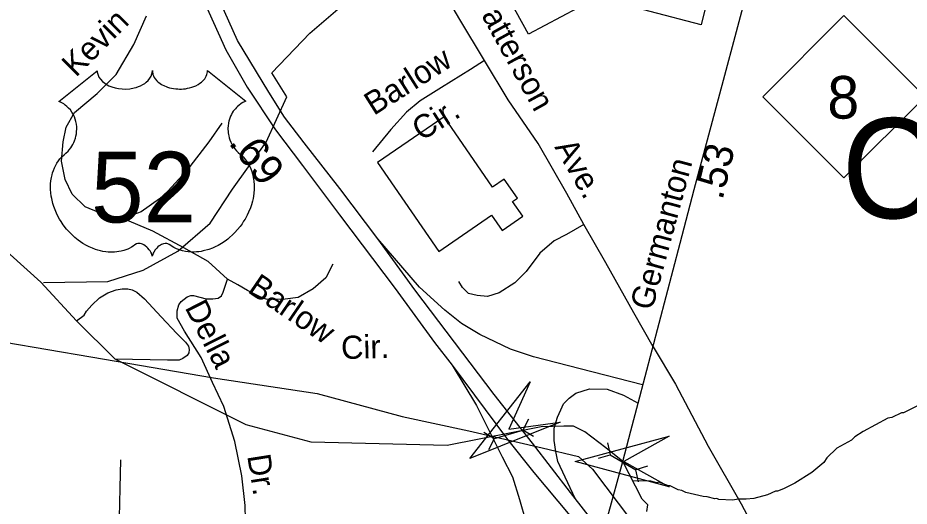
# Model space of a CAD drawing. Extents: x 1547597 to 1699558, y 810033 to 920809.
# Drawn here: x 1625137 to 1628791, y 881708 to 883710 of the extents above; entities that cross this region are included whole.
import ezdxf

# ---------------------------------------------------------------- set-up
doc = ezdxf.new("R2010")
doc.units = 0
for name, color, linetype in [('Exist Cultural Shopping Center Building Footprint', 7, 'Continuous'), ('Exist Cultural Warehouse Building Footprint', 7, 'Continuous'), ('Exist Hydrographic Creek Single Shore', 7, 'Continuous'), ('Exist Hydrographic Misc Water Feature', 7, 'Continuous'), ('Exist Road Non-System Type 51', 7, 'Continuous'), ('Exist Road Non-System Type 51 Label', 7, 'Continuous'), ('Exist Road Primary NC Attributed', 7, 'Continuous'), ('Exist Road Primary NC Label', 7, 'Continuous'), ('Exist Road Primary NC Shield CELL', 7, 'Continuous'), ('Exist Road Primary NC Shield Number Label', 7, 'Continuous'), ('Exist Road Primary US Divided Attributed', 7, 'Continuous'), ('Exist Road Primary US Mileage Hundredths English Label', 7, 'Continuous'), ('Exist Road Primary US Ramp 1 Lane  Attributed', 7, 'Continuous'), ('Exist Road Primary US Shield CELL', 7, 'Continuous'), ('Exist Road Primary US Shield Number Label', 7, 'Continuous'), ('Exist Road Secondary Mileage Hundredths English Label', 7, 'Continuous'), ('Exist Road Secondary Structure Culvert Attributed CELL', 7, 'Continuous'), ('Exist Road Secondary Structure Culvert CELL', 7, 'Continuous'), ('Exist Road Secondary Structure Culvert Number Label', 7, 'Continuous'), ('Exist Utilities Electrical Transmission Line', 7, 'Continuous')]:
    doc.layers.add(name, color=color, linetype=linetype)

msp = doc.modelspace()

# ---------------------------------------------------------------- linework, layer by layer
at = {"layer": 'Exist Cultural Shopping Center Building Footprint'}
for points in [[(1627128.7, 883827.8), (1627391.8, 883976.1), (1627498.4, 883786.9), (1627230.1, 883642.6)], [(1627547.5, 883895.5), (1627775, 883834.6), (1627785.8, 883877.7), (1627974.1, 883826.6), (1627937.9, 883681.7), (1627519.7, 883791.5)]]:
    msp.add_lwpolyline(points, close=True, dxfattribs=at)
at = {"layer": 'Exist Cultural Warehouse Building Footprint'}
msp.add_lwpolyline([(1626611.9, 883117), (1626862.4, 882752.5), (1627078.9, 882901.3), (1627122.3, 882838.1), (1627207.1, 882896.4), (1627165.2, 882957.3), (1627184.7, 882970.7), (1627130.8, 883049.2), (1627082.3, 883015.9), (1626884.2, 883304.1)], close=True, dxfattribs=at)
at = {"layer": 'Exist Hydrographic Creek Single Shore'}
msp.add_lwpolyline([(1627716, 881686.6), (1627719.1, 881712.9), (1627696.1, 881735.9), (1627669.8, 881790.5), (1627617.7, 881891.1), (1627547.7, 881946.7), (1627461.7, 882012.8), (1627415.5, 882035.9), (1627375.7, 882035.9), (1627281.9, 882033.5), (1627165.9, 882010.1), (1626896.9, 881955.9), (1626338.8, 881970.5), (1626072.9, 882041.6), (1625535.2, 882310.6), (1625377.5, 882467.3), (1625230.8, 882626.6), (1624908.8, 882915.5)], dxfattribs=at)
at = {"layer": 'Exist Hydrographic Misc Water Feature'}
for points in [[(1625242.1, 882625), (1625505.9, 882628.4), (1625651.2, 882675.8), (1625793.2, 882753.6), (1625925.1, 882868.7), (1626016.4, 883007.4), (1626155, 883200.3), (1626239.5, 883386.4), (1626178.7, 883484.6), (1626334.2, 883647), (1626506.6, 883795.9)], [(1625377.5, 882467.3), (1625408.9, 882490.8), (1625418.1, 882508), (1625439.6, 882532.1), (1625472.1, 882562.5), (1625505.7, 882582), (1625539.2, 882594.4), (1625564.9, 882599.2), (1625588, 882598.3), (1625605.9, 882594.2), (1625625, 882585), (1625656.2, 882557.6), (1625724, 882484.8), (1625787.9, 882415.4), (1625823.5, 882380.8), (1625836.1, 882364), (1625839.8, 882350.5), (1625838.4, 882336.5), (1625831.2, 882325), (1625813.1, 882313), (1625798.2, 882306.7), (1625750.7, 882306), (1625535.2, 882310.6)], [(1628822.7, 882118.1), (1628768.3, 882091), (1628760.3, 882091.1), (1628720, 882071.7), (1628703.9, 882068), (1628603.1, 882013.8), (1628568.8, 881992.4), (1628554.6, 881978.5), (1628494.1, 881945.6), (1628453.4, 881906.2), (1628441.1, 881886.5), (1628392.5, 881845.3), (1628321.9, 881802.5), (1628275.5, 881779.3), (1628251.3, 881769.7), (1628243.3, 881769.9), (1628211.1, 881754.4), (1628155, 881739.3), (1628122.9, 881735.9), (1628090.9, 881736.4), (1628066.9, 881732.8), (1628010.9, 881735.7), (1628003, 881739.8), (1627995, 881738), (1627963.1, 881746.6), (1627947.1, 881746.8), (1627875.5, 881764), (1627859.6, 881772.4), (1627843.7, 881774.6), (1627811.9, 881791.1), (1627803.9, 881791.2), (1627764.2, 881805.9), (1627756.1, 881804), (1627732.2, 881810.5), (1627657.4, 881811.7)]]:
    msp.add_lwpolyline(points, dxfattribs=at)
at = {"layer": 'Exist Road Non-System Type 51'}
for points in [[(1627049.8, 883535.6), (1626949, 883703.8), (1626866.5, 883844.5), (1626765.6, 884000.4)], [(1625566.7, 882887.5), (1625508.8, 882896), (1625413.2, 882935.2), (1625359.8, 882987.7), (1625330.6, 883047.9), (1625315.3, 883122.1), (1625322.3, 883202), (1625335, 883262), (1625369.6, 883321.5), (1625462.5, 883400.5), (1625539.3, 883477.6), (1625612.6, 883600.7), (1625663.8, 883718)], [(1627049.8, 883535.6), (1626992.1, 883497.7), (1626873.4, 883425.1), (1626786.8, 883370.2), (1626730.4, 883322.7), (1626665.5, 883251.6), (1626590.6, 883160.4)], [(1627456.9, 882862.7), (1627388.2, 882989.5), (1627270.7, 883194.6), (1627147.6, 883373.6), (1627049.8, 883535.6)], [(1625972.7, 883278.7), (1625919.9, 883201.3), (1625828.6, 883082.3), (1625751.9, 882999.2), (1625717.4, 882967.6), (1625642.9, 882914.5), (1625566.7, 882887.5)], [(1625995.7, 882638.6), (1625916.5, 882711.5), (1625817.2, 882766.5), (1625689.9, 882835.9), (1625566.7, 882887.5)], [(1627456.9, 882862.7), (1627386.4, 882821.5), (1627336.3, 882796.1), (1627277.6, 882744.8), (1627220.8, 882669.6), (1627174.3, 882624.1), (1627110, 882582.7), (1627061.9, 882567.3), (1627019.9, 882571.8), (1626983.9, 882580.1), (1626960.1, 882604.4), (1626944.4, 882628.5)], [(1627741.3, 882361.6), (1627662.8, 882500.5), (1627547.1, 882705.7), (1627456.9, 882862.7)], [(1626428, 882699.7), (1626399.4, 882644), (1626346.9, 882598.7), (1626286.5, 882563.3), (1626232.5, 882555.9), (1626182.5, 882554.6), (1626154.7, 882557.1), (1626132.7, 882565), (1626079, 882591.7), (1626038.8, 882614.7), (1625995.7, 882638.6)], [(1626066.7, 881264.1), (1626062.1, 881340.8), (1626072.4, 881460.1), (1626072, 881596), (1626069.3, 881710), (1626054.6, 881832.1), (1626026.2, 881972.4), (1625981.9, 882117), (1625935.1, 882215.4), (1625888.1, 882318), (1625819.4, 882424.7), (1625789.9, 882478.9), (1625790.1, 882509.1), (1625796.6, 882533.2), (1625806.7, 882546.8), (1625830.9, 882566.5), (1625845.6, 882571.2), (1625857.1, 882572.2), (1625908.8, 882557.5), (1625936.8, 882557.4), (1625958.7, 882561.1), (1625971.1, 882570.9), (1625979, 882584.7), (1625995.7, 882638.6)], [(1627741.3, 882361.6), (1627833.4, 882208.6), (1627966.5, 881953.2), (1628101.8, 881717.9), (1628209.6, 881516.6), (1628309.8, 881355.7), (1628388.5, 881242.8), (1628485.1, 881121.8), (1628560.1, 881028.8), (1628641.2, 880952.1)], [(1625570.5, 881251.8), (1625565.6, 881344), (1625552.9, 881459.9), (1625548.1, 881568.1), (1625553, 881662), (1625556.4, 881781.8), (1625559.6, 881897.8)]]:
    msp.add_lwpolyline(points, dxfattribs=at)
at = {"layer": 'Exist Road Primary NC Attributed'}
msp.add_lwpolyline([(1627538.8, 881589.2), (1627549.5, 881644.5), (1627556.2, 881666.7), (1627617.7, 881891.1), (1627649.9, 882016.3), (1627679.8, 882130.8), (1627851.8, 882785.7), (1627910.3, 883006.4), (1628030.1, 883454.2), (1628136.5, 883855.3), (1628181.1, 884023.7), (1628214.9, 884139.5), (1628242.4, 884231.3)], dxfattribs=at)
at = {"layer": 'Exist Road Primary NC Shield CELL'}
msp.add_lwpolyline([(1628190.9, 883386.4), (1628523.9, 883719.4), (1628856.8, 883386.4), (1628523.9, 883053.4)], close=True, dxfattribs=at)
at = {"layer": 'Exist Road Primary US Divided Attributed'}
for points in [[(1625664.9, 884617.2), (1625684, 884482.7), (1625725.3, 884308), (1625776.2, 884120.5), (1625835.9, 883931.5), (1625907.1, 883761), (1625989.1, 883579), (1626076.5, 883425.4), (1626192.8, 883250.3), (1626303.4, 883104.5), (1626455.1, 882902), (1626684, 882600.3), (1626844.5, 882379), (1626916.9, 882285.9)], [(1626612.7, 882803.8), (1626457.5, 883010.9), (1626310.2, 883196.9), (1626230.5, 883302.7), (1626165.7, 883405.8), (1626037.5, 883617.2), (1625935.8, 883843.9), (1625878.7, 883988.5), (1625828.8, 884168.8), (1625775.4, 884381.6), (1625731.3, 884612.1)], [(1627421.6, 881739.6), (1627402.3, 881764.5), (1627246.8, 881966.3), (1627089.9, 882166.3), (1626764.3, 882594.9), (1626612.7, 882803.8)], [(1626916.9, 882285.9), (1627144.6, 881981.1), (1627252.4, 881846.1), (1627399.7, 881669.5), (1627517.4, 881514.2)], [(1627538.8, 881589.2), (1627421.6, 881739.6)]]:
    msp.add_lwpolyline(points, dxfattribs=at)
at = {"layer": 'Exist Road Primary US Ramp 1 Lane  Attributed'}
for points in [[(1627698.1, 882205.5), (1627443, 882271.6), (1627251.2, 882320), (1627156.6, 882352.2), (1627031.2, 882411.5), (1626955.6, 882456.3), (1626887.3, 882511), (1626783.9, 882605.7), (1626612.7, 882803.8)], [(1626916.9, 882285.9), (1627016.6, 882120.2), (1627061.4, 882033.4), (1627122.9, 881910.2), (1627165.1, 881827.7), (1627193.1, 881735.2), (1627219.5, 881644.5), (1627257, 881512.4), (1627283.4, 881418.5), (1627297.4, 881382), (1627310.5, 881346.4), (1627328.3, 881305.4), (1627355.1, 881271.4), (1627427.4, 881174.2)], [(1627421.6, 881739.6), (1627350.3, 881891.4), (1627343.1, 881932.4), (1627335.7, 881977.4), (1627335.7, 882027.8), (1627349.7, 882072.6), (1627363.7, 882103.4), (1627373.5, 882127), (1627396.6, 882150.2), (1627425.2, 882171.6), (1627480.5, 882189.5), (1627553.6, 882187.7), (1627619.6, 882162.7), (1627679.8, 882130.8)]]:
    msp.add_lwpolyline(points, dxfattribs=at)
at = {"layer": 'Exist Road Primary US Shield CELL'}
msp.add_lwpolyline([(1625462.2, 883493.4), (1625462.6, 883486.9), (1625464.2, 883479.1), (1625465.4, 883475.1), (1625469, 883467.5), (1625475, 883458.4), (1625483.3, 883449.5), (1625492.8, 883441.8), (1625499.1, 883437.7), (1625509.9, 883431.9), (1625522.1, 883426.8), (1625535.7, 883422.9), (1625549.6, 883420.1), (1625564.8, 883418.4), (1625579.8, 883418.1), (1625596.1, 883419.3), (1625614, 883422.8), (1625622.3, 883424.9), (1625631.5, 883428.1), (1625640.1, 883431.6), (1625649.5, 883436.7), (1625657.1, 883441.5), (1625663, 883445.8), (1625671.4, 883453.8), (1625678.1, 883462.1), (1625680.9, 883466.8), (1625683.3, 883471.3), (1625686.6, 883480.8), (1625687.5, 883485), (1625688.2, 883493.7), (1625688.7, 883486.4), (1625689.5, 883481.8), (1625690.7, 883477.4), (1625692.6, 883472.6), (1625695.9, 883465.9), (1625699.6, 883460.3), (1625706.7, 883452), (1625711.1, 883447.9), (1625715.1, 883444.6), (1625725.8, 883437.2), (1625738.4, 883430.9), (1625744.5, 883428.2), (1625750.9, 883425.9), (1625758.9, 883423.5), (1625767.2, 883421.5), (1625775.4, 883420.1), (1625783.8, 883418.9), (1625792.4, 883418.3), (1625799.4, 883418.1), (1625807.9, 883418.2), (1625815.9, 883418.6), (1625824, 883419.6), (1625832.9, 883421.1), (1625840.1, 883422.7), (1625849.6, 883425.2), (1625858.2, 883428.3), (1625865.8, 883431.5), (1625875.6, 883436.7), (1625883.5, 883441.6), (1625889.3, 883446.3), (1625896.2, 883452.6), (1625902.7, 883460.2), (1625906.5, 883465.7), (1625909.3, 883471.4), (1625911.8, 883477.4), (1625913.3, 883483.7), (1625914.1, 883489.2), (1625914.2, 883493.9), (1626072.1, 883368.1), (1626068.4, 883366.7), (1626059.8, 883362.5), (1626053, 883358.5), (1626042.2, 883350.8), (1626037.5, 883346.6), (1626032.8, 883342.2), (1626028.6, 883337.5), (1626024.8, 883333.2), (1626020.2, 883326.8), (1626016.1, 883320.5), (1626012.1, 883313.5), (1626009.1, 883307.4), (1626004.3, 883294.7), (1626002, 883286.7), (1626000.5, 883279.9), (1625998.6, 883265.8), (1625998.1, 883259.1), (1625998.1, 883252.4), (1625998.5, 883245.4), (1625999.2, 883238.7), (1626000.4, 883231.7), (1626001.5, 883225.6), (1626003.5, 883218), (1626006.3, 883209.2), (1626009.7, 883200.7), (1626016.9, 883187), (1626026.2, 883173), (1626032.8, 883165.2), (1626039.4, 883158.5), (1626049.1, 883150.2), (1626054.4, 883145.6), (1626060.4, 883139.5), (1626070.3, 883128), (1626074.3, 883122.6), (1626078.4, 883116.5), (1626082.1, 883110.3), (1626085.9, 883103.6), (1626088.9, 883097.7), (1626094.4, 883084.2), (1626098.5, 883071), (1626100.3, 883064.1), (1626103.3, 883048.6), (1626104.4, 883041), (1626105.6, 883025.8), (1626105.6, 883007.5), (1626104.2, 882990.2), (1626101, 882969.9), (1626098.3, 882957.8), (1626094.1, 882943.7), (1626090.1, 882931.5), (1626082.9, 882913.5), (1626076.5, 882900.4), (1626068.2, 882885.1), (1626062.5, 882875.9), (1626055.9, 882866), (1626047.6, 882854.6), (1626037.9, 882842.4), (1626026.2, 882829.7), (1626016.8, 882820.2), (1626004.5, 882809.2), (1625997, 882803.1), (1625986.4, 882795), (1625971.8, 882785.3), (1625957.5, 882777), (1625945.3, 882770.8), (1625934.4, 882766.1), (1625920.4, 882760.8), (1625897.1, 882754.3), (1625888.6, 882752.6), (1625878.6, 882751.1), (1625869.1, 882750.1), (1625860, 882749.6), (1625847.7, 882749.6), (1625835.5, 882750.5), (1625823.9, 882752.2), (1625811.9, 882754.7), (1625799.3, 882758.5), (1625787.8, 882762.9), (1625776.3, 882768.6), (1625756.7, 882780.9), (1625751.1, 882783.9), (1625747.9, 882784.8), (1625740.4, 882785.1), (1625733.3, 882783.6), (1625726, 882780.8), (1625721.6, 882778.4), (1625715.8, 882774.6), (1625711.3, 882771.1), (1625705.9, 882765.9), (1625702.2, 882761.6), (1625699.3, 882758.3), (1625693.8, 882749.6), (1625691.9, 882745.5), (1625689.8, 882740.2), (1625688, 882732.3), (1625685.5, 882742.2), (1625682.6, 882748.7), (1625679.3, 882754.3), (1625675.8, 882759.3), (1625670.3, 882765.6), (1625665.3, 882770.4), (1625659.4, 882775.2), (1625653, 882779.1), (1625647.9, 882781.7), (1625643.3, 882783.5), (1625637.6, 882784.9), (1625632.9, 882785.2), (1625629.1, 882785.1), (1625623.8, 882783.9), (1625616.7, 882778.8), (1625609.9, 882774.1), (1625602.5, 882769.6), (1625593.8, 882764.9), (1625587.3, 882761.9), (1625579.7, 882758.9), (1625570.7, 882755.9), (1625561, 882753.4), (1625551.1, 882751.5), (1625542.3, 882750.1), (1625532.9, 882749.2), (1625524.4, 882748.9), (1625515.5, 882749), (1625507.2, 882749.7), (1625497.6, 882750.5), (1625485.7, 882752.3), (1625475.8, 882754.5), (1625465.3, 882757.3), (1625454.6, 882760.7), (1625443.1, 882765.1), (1625428.8, 882771.3), (1625418.8, 882776.5), (1625403, 882785.5), (1625384.6, 882798.3), (1625370.6, 882809.6), (1625360.4, 882818.8), (1625345.4, 882834.1), (1625336.6, 882844.1), (1625322.7, 882862), (1625313.9, 882875), (1625308.1, 882884.5), (1625299.7, 882899.8), (1625295.1, 882909.5), (1625289.1, 882923.5), (1625284.4, 882936.2), (1625280.5, 882948.4), (1625278.4, 882956.1), (1625275.4, 882969.6), (1625273.6, 882979.3), (1625271.8, 882992.4), (1625270.9, 883006.3), (1625270.7, 883019.1), (1625271, 883029.8), (1625272.2, 883042.2), (1625274.3, 883055.3), (1625276.8, 883066.6), (1625279.1, 883074.7), (1625282.5, 883084.6), (1625286.9, 883095.5), (1625292.1, 883106), (1625297.1, 883114.7), (1625303.4, 883124), (1625309.5, 883131.9), (1625317.6, 883140.7), (1625326, 883148.7), (1625333.7, 883155), (1625342.8, 883164), (1625347.6, 883169.4), (1625353.3, 883176.9), (1625357.9, 883183.9), (1625361.5, 883190.2), (1625366.3, 883199.4), (1625369.2, 883206.3), (1625372.9, 883217), (1625374.7, 883224.4), (1625376.5, 883234), (1625377.8, 883243.1), (1625378.2, 883254.4), (1625377.9, 883263.7), (1625376.7, 883274.6), (1625374.7, 883285.1), (1625372.2, 883294.2), (1625368.3, 883304.7), (1625364.7, 883312.3), (1625358.6, 883322.7), (1625351.9, 883332.3), (1625345, 883340.2), (1625338, 883347.2), (1625331.3, 883352.4), (1625324.9, 883357), (1625316.8, 883361.8), (1625309.1, 883365.6), (1625304.2, 883367.6)], close=True, dxfattribs=at)
at = {"layer": 'Exist Road Secondary Structure Culvert Attributed CELL'}
for points in [[(1627360.9, 882052.5), (1626989.7, 881903.5), (1627236.7, 882218.1), (1627149.7, 882023.5)], [(1627807.9, 881787.6), (1627421.5, 881891.1), (1627807.9, 881994.6), (1627621.5, 881891.1)]]:
    msp.add_lwpolyline(points, close=True, dxfattribs=at)
at = {"layer": 'Exist Road Secondary Structure Culvert CELL'}
for p, q in [((1627229.8, 882064.4), (1627206.6, 882019.2)), ((1627046.7, 882010.9), (1627090.5, 881985.3)), ((1627090.5, 881985.3), (1627206.6, 882019.2)), ((1627250.4, 881993.6), (1627206.6, 882019.2)), ((1627067.3, 881940.1), (1627090.5, 881985.3)), ((1627554.6, 881968), (1627565.9, 881918.6)), ((1627517.2, 881904.5), (1627565.9, 881918.6)), ((1627565.9, 881918.6), (1627670.2, 881857.2)), ((1627718.9, 881871.3), (1627670.2, 881857.2)), ((1627681.5, 881807.7), (1627670.2, 881857.2))]:
    msp.add_line(p, q, dxfattribs=at)
at = {"layer": 'Exist Utilities Electrical Transmission Line'}
msp.add_lwpolyline([(1620293.9, 880979), (1620886.5, 881236.1), (1621473.1, 881493.3), (1622158.1, 881811.4), (1622644.3, 882033.9), (1623397.4, 882353.2), (1623616.3, 882448.8), (1623734.7, 882487.4), (1623959.6, 882572.7), (1624053.1, 882547.8), (1624729.5, 882440), (1625435.7, 882320), (1625938.5, 882234.3), (1626363.6, 882169.7), (1626712.3, 882075.7), (1626985.4, 882016.5), (1627286.4, 881947.2), (1627436, 881911.5), (1627493.3, 881858.9), (1627863.6, 881368.7), (1628312.7, 880781.9), (1628801.3, 880134.6)], dxfattribs=at)

# ---------------------------------------------------------------- texts
at = {"layer": 'Exist Road Non-System Type 51 Label'}
for s, rotation, p in [('Patterson', 298.8657, (1626994.9, 883795.3)), ('Kevin', 45.1038, (1625374.4, 883463.5)), ('Barlow', 32.3715, (1626596.2, 883307.6)), ('Cir.', 32.3715, (1626791.6, 883202.5)), ('Ave.', 299.8084, (1627335.6, 883180.3)), ('Barlow', 325.6262, (1626074.4, 882587.8)), ('Della', 296.8709, (1625819.7, 882522.8)), ('Cir.', 1.5844, (1626463.2, 882310.7)), ('Dr.', 279.0211, (1626076.9, 881914.1))]:
    msp.add_text(s, height=95, rotation=rotation, dxfattribs=at).set_placement(p)
at = {"layer": 'Exist Road Primary NC Label'}
msp.add_text('Germanton', height=95, rotation=74.845, dxfattribs=at).set_placement((1627737.3, 882506.4))
at = {"layer": 'Exist Road Primary NC Shield Number Label'}
msp.add_text('8', height=175, dxfattribs=at).set_placement((1628456, 883296.7))
at = {"layer": 'Exist Road Primary US Mileage Hundredths English Label'}
msp.add_text('.69', height=125, rotation=307.1982, dxfattribs=at).set_placement((1625997.7, 883197.1))
at = {"layer": 'Exist Road Primary US Shield Number Label'}
msp.add_text('52', height=289.79, dxfattribs=at).set_placement((1625436.7, 882871.1))
at = {"layer": 'Exist Road Secondary Mileage Hundredths English Label'}
msp.add_text('.53', height=120, rotation=76.577, dxfattribs=at).set_placement((1628025.6, 882960))
at = {"layer": 'Exist Road Secondary Structure Culvert Number Label'}
msp.add_text('C546', height=410.1, dxfattribs=at).set_placement((1628513.8, 882888.4))

doc.saveas('drawing.dxf')
